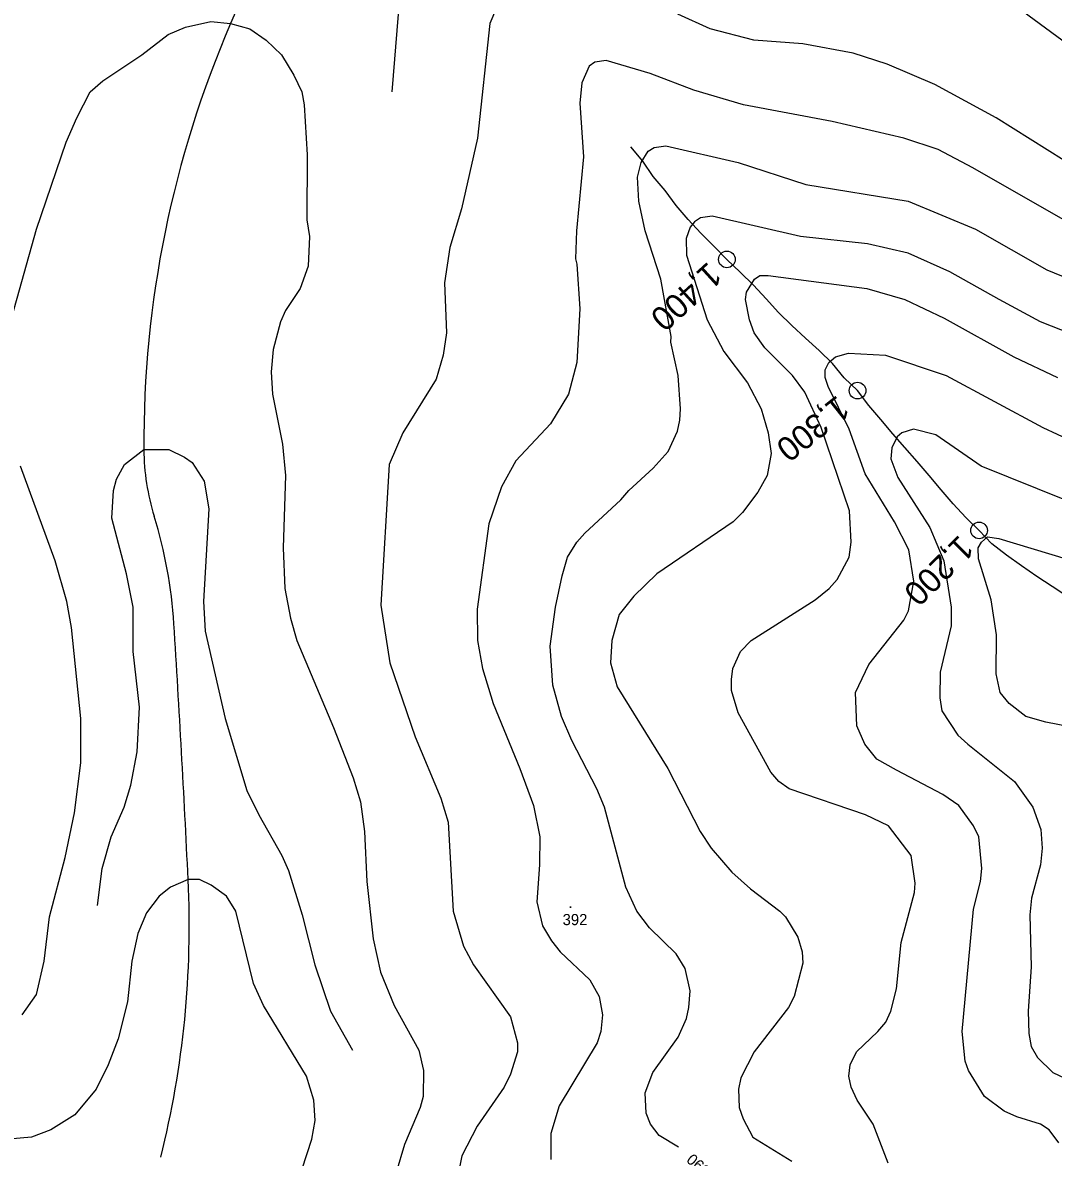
# Model space of a CAD drawing. Extents: x -510989 to -501240, y -1184665 to -1176098.
# Drawn here: x -506220 to -505664, y -1181077 to -1180465 of the extents above; entities that cross this region are included whole.
import ezdxf

# ---------------------------------------------------------------- set-up
doc = ezdxf.new("R2010")
doc.units = 0
for name, color, linetype in [('NAVRH_rozvodnice', 7, 'Continuous'), ('STAV_povodi', 7, 'Continuous'), ('trasovani_toku', 7, 'Continuous'), ('vrstevnice_01', 7, 'Continuous'), ('vrstevnice_02', 7, 'Continuous'), ('vrstevnice_03', 7, 'Continuous'), ('vrstevnice_04', 7, 'Continuous'), ('vrstevnice_05', 7, 'Continuous')]:
    doc.layers.add(name, color=color, linetype=linetype)

msp = doc.modelspace()

# ---------------------------------------------------------------- linework, layer by layer
at = {"layer": 'NAVRH_rozvodnice'}
for centre, radius, start, end in [((-505863.94, -1180570.51), 266.06, 122.92183, 156.63731), ((-505583.93, -1180691.46), 571.08, 156.63731, 180.35505), ((-506030.84, -1180694.23), 124.16, 180.35505, 197.20701), ((-506387.37, -1180804.64), 249.07, 3.59986, 17.20701), ((-515856.12, -1181400.34), 9736.55, 2.786531, 3.599856), ((-506644.14, -1180951.97), 513.66, 345.92983, 2.78653)]:
    msp.add_arc(centre, radius, start, end, dxfattribs=at)
at = {"layer": 'STAV_povodi'}
for centre, radius, start, end in [((-505863.94, -1180570.51), 266.06, 122.92183, 156.63731), ((-505583.93, -1180691.46), 571.08, 156.63731, 180.35505), ((-506030.84, -1180694.23), 124.16, 180.35505, 197.20701), ((-506387.37, -1180804.64), 249.07, 3.59986, 17.20701), ((-515856.12, -1181400.34), 9736.55, 2.786531, 3.599856), ((-506644.14, -1180951.97), 513.66, 345.92983, 2.78653)]:
    msp.add_arc(centre, radius, start, end, dxfattribs=at)
at = {"layer": 'trasovani_toku'}
for p, q in [((-505885.75, -1180539.26), (-505892.23, -1180531.64)), ((-505880.15, -1180547.54), (-505885.75, -1180539.26)), ((-505873.59, -1180555.1), (-505880.15, -1180547.54)), ((-505867.71, -1180563.18), (-505873.59, -1180555.1)), ((-505861.21, -1180570.79), (-505867.71, -1180563.18)), ((-505854.43, -1180578.14), (-505861.21, -1180570.79)), ((-505847.45, -1180585.29), (-505854.43, -1180578.14)), ((-505840.35, -1180592.34), (-505847.45, -1180585.29)), ((-505833.13, -1180599.25), (-505840.35, -1180592.34)), ((-505826.05, -1180606.31), (-505833.13, -1180599.25)), ((-505819.2, -1180613.61), (-505826.05, -1180606.31)), ((-505812.52, -1180621.04), (-505819.2, -1180613.61)), ((-505805.32, -1180627.98), (-505812.52, -1180621.04)), ((-505797.96, -1180634.76), (-505805.32, -1180627.98)), ((-505790.58, -1180641.51), (-505797.96, -1180634.76)), ((-505783.41, -1180648.48), (-505790.58, -1180641.51)), ((-505777.02, -1180656.16), (-505783.41, -1180648.48)), ((-505769.85, -1180663.14), (-505777.02, -1180656.16)), ((-505763.79, -1180671.09), (-505769.85, -1180663.14)), ((-505757.33, -1180678.73), (-505763.79, -1180671.09)), ((-505750.89, -1180686.38), (-505757.33, -1180678.73)), ((-505744.31, -1180693.91), (-505750.89, -1180686.38)), ((-505737.63, -1180701.35), (-505744.31, -1180693.91)), ((-505731.16, -1180708.97), (-505737.63, -1180701.35)), ((-505724.69, -1180716.6), (-505731.16, -1180708.97)), ((-505718.22, -1180724.22), (-505724.69, -1180716.6)), ((-505711.41, -1180731.55), (-505718.22, -1180724.22)), ((-505704.29, -1180738.57), (-505711.41, -1180731.55)), ((-505697.43, -1180745.85), (-505704.29, -1180738.57)), ((-505689.52, -1180751.96), (-505697.43, -1180745.85)), ((-505681.38, -1180757.77), (-505689.52, -1180751.96)), ((-505673.1, -1180763.38), (-505681.38, -1180757.77)), ((-505664.75, -1180768.87), (-505673.1, -1180763.38)), ((-505656.39, -1180774.37), (-505664.75, -1180768.87))]:
    msp.add_line(p, q, dxfattribs=at)
for centre in [(-505840.35, -1180592.34), (-505769.85, -1180663.14), (-505704.29, -1180738.57)]:
    msp.add_circle(centre, 4.5, dxfattribs=at)
at = {"layer": 'vrstevnice_01'}
for points in [[(-505961.09, -1180448), (-505968.31, -1180465), (-505974.91, -1180527), (-505983.5, -1180565), (-505989.91, -1180586), (-505992.81, -1180605), (-505991.59, -1180632), (-505993.41, -1180644), (-505997.31, -1180657), (-506015.19, -1180686), (-506022.59, -1180703), (-506027.19, -1180779), (-506022.19, -1180810), (-506008.59, -1180850), (-505994.69, -1180883), (-505990.69, -1180896), (-505988, -1180944), (-505982.59, -1180963), (-505977.19, -1180973), (-505957.19, -1181001), (-505953.31, -1181015), (-505953.31, -1181020), (-505957.09, -1181032), (-505960.5, -1181039), (-505975.19, -1181060), (-505983.41, -1181076), (-505985.41, -1181086)], [(-505426.09, -1180444), (-505431.31, -1180470), (-505436, -1180486), (-505441.41, -1180498), (-505456.59, -1180521), (-505470.59, -1180534), (-505481.81, -1180542), (-505507.59, -1180556), (-505527.31, -1180565), (-505540.19, -1180568), (-505562.09, -1180569), (-505576.5, -1180568), (-505592, -1180564), (-505628.91, -1180552), (-505658.41, -1180539), (-505695.09, -1180516), (-505728.19, -1180498), (-505753.81, -1180487), (-505772.19, -1180481), (-505799.41, -1180476), (-505825.81, -1180474), (-505849.41, -1180468), (-505866.91, -1180460)], [(-505866.41, -1181071.39), (-505876.91, -1181065), (-505881.5, -1181059), (-505883.91, -1181053), (-505884.5, -1181042), (-505880.31, -1181031), (-505866.59, -1181012), (-505862.19, -1181002), (-505860.81, -1180996), (-505860.19, -1180987), (-505862.81, -1180975), (-505867.69, -1180967), (-505882.19, -1180953), (-505888.91, -1180944), (-505894.81, -1180931), (-505906.41, -1180888), (-505910.5, -1180878), (-505924, -1180852), (-505929.59, -1180839), (-505934.31, -1180822), (-505935.69, -1180801), (-505932.81, -1180780), (-505929.31, -1180763), (-505926.31, -1180753), (-505921.41, -1180745), (-505917.09, -1180740), (-505897.59, -1180722), (-505893.31, -1180717), (-505880.19, -1180705), (-505872, -1180696), (-505867.09, -1180685), (-505865.69, -1180679), (-505865.41, -1180673), (-505866.59, -1180655), (-505870.69, -1180637), (-505870.41, -1180634), (-505876, -1180603), (-505884.5, -1180577), (-505887.81, -1180561), (-505888.69, -1180548), (-505886.69, -1180540), (-505882.81, -1180534), (-505879.59, -1180532), (-505873.31, -1180531), (-505834.31, -1180540), (-505797.81, -1180552), (-505742.59, -1180561), (-505706.19, -1180576), (-505667.69, -1180598), (-505643, -1180608)], [(-505753.41, -1181080), (-505761.5, -1181059), (-505770.09, -1181046), (-505773.31, -1181039), (-505774.5, -1181033), (-505773.81, -1181027), (-505770.41, -1181020), (-505758.91, -1181009), (-505754.59, -1181004), (-505751.81, -1180998), (-505748.81, -1180986), (-505746.31, -1180961), (-505739.09, -1180934), (-505738.69, -1180929), (-505741, -1180914), (-505753.09, -1180898), (-505765.5, -1180892), (-505806.81, -1180878), (-505812.31, -1180874), (-505816.59, -1180869), (-505834.19, -1180837), (-505837.81, -1180825), (-505837.91, -1180819), (-505837.09, -1180813), (-505833.09, -1180804), (-505827.19, -1180798), (-505792.81, -1180776), (-505785.19, -1180770), (-505780.81, -1180765), (-505774.31, -1180753), (-505773.31, -1180745), (-505774.19, -1180728), (-505789.41, -1180683), (-505798.31, -1180664), (-505804.91, -1180655), (-505819.91, -1180640), (-505825.69, -1180632), (-505828.19, -1180625), (-505830.31, -1180614), (-505829.69, -1180610), (-505825.5, -1180603), (-505822.5, -1180601), (-505818.09, -1180601), (-505764.81, -1180608), (-505744.31, -1180614), (-505723.09, -1180624), (-505685.59, -1180645), (-505662, -1180656)], [(-505657.91, -1180722), (-505703.09, -1180704), (-505727.69, -1180687), (-505739.69, -1180684), (-505745.91, -1180686), (-505748.41, -1180688), (-505751.31, -1180694), (-505751.81, -1180700), (-505748.09, -1180710), (-505730.81, -1180737), (-505723.31, -1180755), (-505719.31, -1180780), (-505719.41, -1180790), (-505725.31, -1180815), (-505725.5, -1180829), (-505724.31, -1180836), (-505715.81, -1180849), (-505710.31, -1180854), (-505685.09, -1180874), (-505675.19, -1180888), (-505670.91, -1180900), (-505670.19, -1180910), (-505671.09, -1180919), (-505675.91, -1180937), (-505676.81, -1180946), (-505676.19, -1180974), (-505677.81, -1180998), (-505677.5, -1181010), (-505676.09, -1181017), (-505672.81, -1181023), (-505664.5, -1181031), (-505645.31, -1181040)], [(-506069.59, -1181083), (-506064.41, -1181067), (-506062.5, -1181057), (-506063.31, -1181046), (-506067.31, -1181033), (-506090.5, -1180995), (-506095.81, -1180983), (-506105.31, -1180944), (-506110.41, -1180936), (-506118.69, -1180930), (-506125, -1180927), (-506131.09, -1180927), (-506140.69, -1180931), (-506146.69, -1180936), (-506153.5, -1180945), (-506158.31, -1180956), (-506161.5, -1180971), (-506163.81, -1180993), (-506168.91, -1181013), (-506174.19, -1181027), (-506180.69, -1181040), (-506192.19, -1181054), (-506205.19, -1181062), (-506215.59, -1181066), (-506227.91, -1181067)]]:
    msp.add_lwpolyline(points, dxfattribs=at)
at = {"layer": 'vrstevnice_02'}
for points in [[(-505479.09, -1180456), (-505483, -1180465), (-505489, -1180474), (-505497, -1180484), (-505502.59, -1180489), (-505517.69, -1180498), (-505530.41, -1180503), (-505553.81, -1180509), (-505572.09, -1180509), (-505582.69, -1180508), (-505609.5, -1180501), (-505631.41, -1180492), (-505647.31, -1180483), (-505689.5, -1180452)], [(-506227.5, -1180628), (-506213, -1180576), (-506196.91, -1180529), (-506191.09, -1180516), (-506183.91, -1180502), (-506177.09, -1180496), (-506156.09, -1180482), (-506141.81, -1180471), (-506132.5, -1180467), (-506118.81, -1180464), (-506108.19, -1180465), (-506097.81, -1180468), (-506089, -1180474), (-506080.81, -1180482), (-506074, -1180493), (-506069.81, -1180502), (-506068.41, -1180509), (-506066.81, -1180536), (-506067, -1180571), (-506065.69, -1180580), (-506066.41, -1180596), (-506070.69, -1180608), (-506078.59, -1180620), (-506081.19, -1180626), (-506085.19, -1180641), (-506086.31, -1180653), (-506085.5, -1180665), (-506080.19, -1180692), (-506078.5, -1180709), (-506079.91, -1180748), (-506078.91, -1180770), (-506075.91, -1180786), (-506072.5, -1180798), (-506052.69, -1180845), (-506042.09, -1180872), (-506038.09, -1180885), (-506036, -1180901), (-506034.59, -1180928), (-506031.31, -1180959), (-506027.31, -1180977), (-506019.91, -1180995), (-506006.69, -1181019), (-506004, -1181030), (-506004.19, -1181044), (-506005.81, -1181050), (-506014.41, -1181070), (-506018.91, -1181085)], [(-505655.09, -1180573), (-505707.59, -1180543), (-505726.41, -1180533), (-505744.91, -1180527), (-505783.59, -1180518), (-505831.41, -1180509), (-505858.19, -1180501), (-505881.69, -1180492), (-505905.5, -1180485), (-505911.69, -1180486), (-505914.69, -1180488), (-505918.59, -1180497), (-505919.69, -1180508), (-505917.69, -1180537), (-505921.5, -1180577), (-505922.09, -1180592), (-505921.31, -1180595), (-505919.81, -1180619), (-505921.31, -1180648), (-505925.81, -1180665), (-505935.59, -1180681), (-505954.31, -1180701), (-505961.91, -1180715), (-505968.91, -1180735), (-505975.09, -1180781), (-505974.91, -1180798), (-505972.31, -1180813), (-505966.5, -1180832), (-505952.19, -1180867), (-505944.81, -1180887), (-505941.31, -1180904), (-505941.5, -1180919), (-505942.91, -1180939), (-505939.81, -1180952), (-505935.09, -1180960), (-505930.31, -1180966), (-505914.31, -1180981), (-505909.31, -1180990), (-505907.41, -1181000), (-505908.31, -1181009), (-505910.41, -1181015), (-505930.81, -1181049), (-505935.31, -1181064), (-505935.31, -1181078)], [(-505615.41, -1180648), (-505671.19, -1180626), (-505693.5, -1180614), (-505720.09, -1180599), (-505742.5, -1180589), (-505764.41, -1180584), (-505800.69, -1180580), (-505848.31, -1180569), (-505854.59, -1180570), (-505857.81, -1180572), (-505860.09, -1180575), (-505862.31, -1180581), (-505862.09, -1180590), (-505851, -1180625), (-505842, -1180642), (-505829.31, -1180659), (-505821.91, -1180673), (-505818.09, -1180686), (-505816.41, -1180697), (-505818.59, -1180709), (-505823.59, -1180718), (-505832, -1180729), (-505837, -1180734), (-505878.09, -1180762), (-505890.5, -1180774), (-505898.41, -1180784), (-505902.5, -1180798), (-505903.19, -1180810), (-505899.5, -1180823), (-505872.31, -1180867), (-505854.81, -1180901), (-505848.91, -1180910), (-505837.69, -1180923), (-505827.59, -1180932), (-505811.81, -1180944), (-505808.81, -1180947), (-505802, -1180958), (-505799.69, -1180966), (-505799.31, -1180972), (-505804, -1180990), (-505807.09, -1180996), (-505825.59, -1181020), (-505832.81, -1181034), (-505834.09, -1181040), (-505833.81, -1181050), (-505831.59, -1181056), (-505826.41, -1181066), (-505805.31, -1181079)], [(-505661.31, -1181069), (-505666.5, -1181062), (-505671.09, -1181059), (-505683.91, -1181055), (-505690.69, -1181052), (-505701.31, -1181044), (-505709.91, -1181030), (-505711.69, -1181025), (-505713.41, -1181009), (-505707.31, -1180943), (-505703.5, -1180928), (-505702.81, -1180921), (-505704.41, -1180904), (-505707.19, -1180898), (-505715.19, -1180887), (-505723.91, -1180881), (-505748.91, -1180868), (-505759.5, -1180862), (-505765.91, -1180854), (-505770.19, -1180844), (-505771, -1180826), (-505763.81, -1180811), (-505744.81, -1180787), (-505742.41, -1180782), (-505739.5, -1180766), (-505742.19, -1180749), (-505749.91, -1180734), (-505765.81, -1180708), (-505774.41, -1180684), (-505785.69, -1180661), (-505787.41, -1180656), (-505787.31, -1180652), (-505785.41, -1180648), (-505781.81, -1180645), (-505774.81, -1180643), (-505754.81, -1180644), (-505722.09, -1180655), (-505669.91, -1180683), (-505631.19, -1180701)], [(-506220.59, -1181000), (-506213, -1180989), (-506208.81, -1180971), (-506206, -1180947), (-506197.5, -1180915), (-506192.41, -1180891), (-506189.09, -1180864), (-506189.09, -1180840), (-506194, -1180791), (-506196.59, -1180777), (-506202.81, -1180755), (-506221.5, -1180704)], [(-505632.19, -1180849), (-505668.19, -1180842), (-505679, -1180839), (-505688, -1180832), (-505692.81, -1180826), (-505695, -1180816), (-505694.81, -1180795), (-505697.81, -1180776), (-505704.59, -1180754), (-505704.69, -1180748), (-505702.91, -1180745), (-505699.81, -1180742), (-505693.59, -1180743), (-505657.31, -1180754)]]:
    msp.add_lwpolyline(points, dxfattribs=at)
at = {"layer": 'vrstevnice_03'}
for points in [[(-505892.41, -1180406), (-505895.19, -1180406), (-505915.69, -1180394), (-505924.41, -1180391), (-505941, -1180387), (-505954.41, -1180387), (-505968, -1180390), (-505983.69, -1180400), (-506004.31, -1180422), (-506014.19, -1180445), (-506017.69, -1180460), (-506021.09, -1180502)], [(-506180.09, -1180941), (-506177.5, -1180921), (-506172.59, -1180904), (-506165.69, -1180888), (-506162, -1180876), (-506158.69, -1180858), (-506157.31, -1180834), (-506160.81, -1180804), (-506160.69, -1180780), (-506164.31, -1180762), (-506172.31, -1180732), (-506171.41, -1180717), (-506169.81, -1180711), (-506165.5, -1180703), (-506155, -1180695), (-506141.5, -1180695), (-506133, -1180699), (-506128.91, -1180702), (-506122.5, -1180712), (-506119.91, -1180727), (-506122.81, -1180777), (-506122, -1180793), (-506111.09, -1180840), (-506099.41, -1180879), (-506092.91, -1180892), (-506080.5, -1180914), (-506076.91, -1180922), (-506069.59, -1180946), (-506062.69, -1180973), (-506054.19, -1180998), (-506042.41, -1181019)]]:
    msp.add_lwpolyline(points, dxfattribs=at)

# ---------------------------------------------------------------- texts
at = {"layer": 'trasovani_toku'}
for s, rotation, p in [('1,400', 222.304, (-505850.48, -1180593.14)), ('1,300', 218.34506, (-505780.77, -1180665.17)), ('1,200', 224.64962, (-505714.93, -1180740.48))]:
    msp.add_text(s, height=13, rotation=rotation, dxfattribs=at).set_placement(p)
at = {"layer": 'vrstevnice_04'}
msp.add_text('390', height=6, rotation=138.847, dxfattribs=at).set_placement((-505848.63, -1181083.2))
at = {"layer": 'vrstevnice_05'}
for s, p in [('.', (-505925.86, -1180942.38)), ('392', (-505929.03, -1180951.57))]:
    msp.add_text(s, height=6, dxfattribs=at).set_placement(p)

doc.saveas('drawing.dxf')
